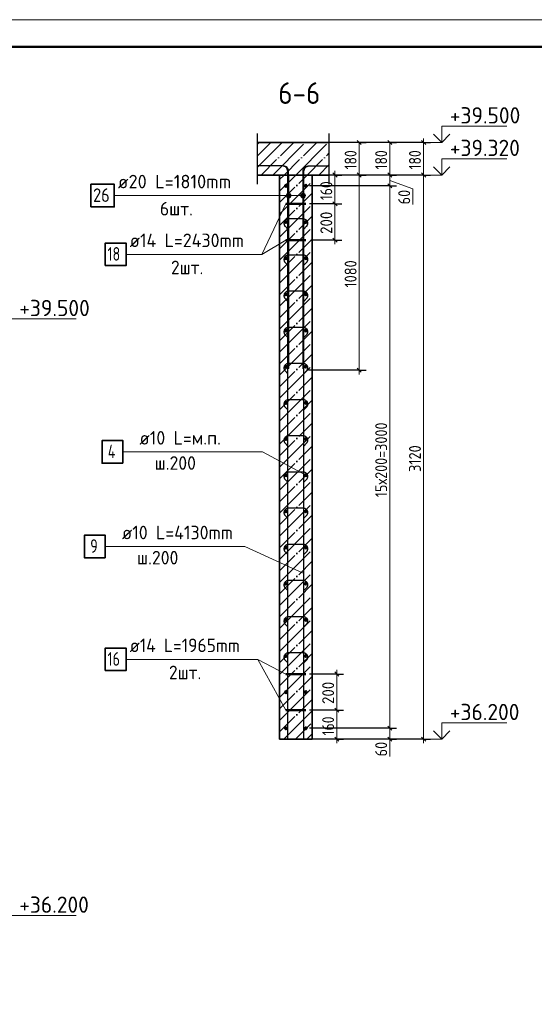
# Model space of a CAD drawing. Header units: millimetres. Extents: x -49773 to 2322955, y -3321 to 58485.
# Tile 473 of 580: x 1803718 to 1813212, y 21590 to 39743. Entities that reach past the tile are written whole.
import ezdxf

# ---------------------------------------------------------------- set-up
doc = ezdxf.new("R2010")
doc.units = ezdxf.units.MM
doc.linetypes.add('______11', pattern=[500, 400, -50, 0, -50])
doc.linetypes.add('______5', pattern=[1100, 800, -100, 100, -100])
for name, color, linetype, lineweight in [('Standard', 7, 'Continuous', 25), ('Арм.стержн. вертикальными 1', 22, 'Continuous', 35), ('Арм.стержн.горизонт. 1', 180, 'Continuous', 35), ('Арм.стержн.горизонт. 2', 202, 'Continuous', 35), ('Высотная отметки_ общее', 7, 'Continuous', 13), ('Перекрытие_ общее', 7, 'Continuous', 35), ('Размерная линия_ общее', 7, 'Continuous', 13), ('Стена_ общее', 7, 'Continuous', 35), ('Текст_ примечание', 7, 'Continuous', 13)]:
    doc.layers.add(name, color=color, linetype=linetype, lineweight=lineweight)
doc.layers.add('Арм.стержн. вертикальными 2', color=7, linetype='Continuous', lineweight=35, true_color=0x006e00)
doc.layers.add('Арм.стержн.Стяжки', color=7, linetype='Continuous', lineweight=35, true_color=0x501e0f)
doc.styles.add('ISOCPEUR', font='txt')

msp = doc.modelspace()

# ---------------------------------------------------------------- hatches: boundary and pattern name
at = {"layer": 'Арм.стержн. вертикальными 2', "linetype": 'Continuous', "lineweight": 13, "transparency": 33554687}
for points in [[(1808641, 36477.3), (1808641, 36522.3), (1808634.7, 36499.8)], [(1808641, 36477.3), (1808641, 36522.3), (1808634.7, 36499.8)], [(1808641, 36477.3), (1808641, 36522.3), (1808634.7, 36499.8)], [(1808641, 36522.3), (1808657.2, 36461.1), (1808657.2, 36538.5)], [(1808641, 36522.3), (1808657.2, 36461.1), (1808657.2, 36538.5)], [(1808641, 36522.3), (1808657.2, 36461.1), (1808657.2, 36538.5)], [(1808641, 36522.3), (1808641, 36477.3), (1808657.2, 36461.1)], [(1808641, 36522.3), (1808641, 36477.3), (1808657.2, 36461.1)], [(1808641, 36522.3), (1808641, 36477.3), (1808657.2, 36461.1)], [(1808657.2, 36538.5), (1808679.7, 36454.8), (1808679.7, 36544.8)], [(1808657.2, 36538.5), (1808679.7, 36454.8), (1808679.7, 36544.8)], [(1808657.2, 36538.5), (1808679.7, 36454.8), (1808679.7, 36544.8)], [(1808657.2, 36538.5), (1808657.2, 36461.1), (1808679.7, 36454.8)], [(1808657.2, 36538.5), (1808657.2, 36461.1), (1808679.7, 36454.8)], [(1808657.2, 36538.5), (1808657.2, 36461.1), (1808679.7, 36454.8)], [(1808679.7, 36544.8), (1808679.7, 36454.8), (1808702.2, 36461.1)], [(1808679.7, 36544.8), (1808702.2, 36461.1), (1808702.2, 36538.5)], [(1808679.7, 36544.8), (1808679.7, 36454.8), (1808702.2, 36461.1)], [(1808679.7, 36544.8), (1808702.2, 36461.1), (1808702.2, 36538.5)], [(1808679.7, 36544.8), (1808679.7, 36454.8), (1808702.2, 36461.1)], [(1808679.7, 36544.8), (1808702.2, 36461.1), (1808702.2, 36538.5)], [(1808702.2, 36538.5), (1808702.2, 36461.1), (1808718.4, 36477.3)], [(1808702.2, 36538.5), (1808718.4, 36477.3), (1808718.4, 36522.3)], [(1808702.2, 36538.5), (1808702.2, 36461.1), (1808718.4, 36477.3)], [(1808702.2, 36538.5), (1808718.4, 36477.3), (1808718.4, 36522.3)], [(1808702.2, 36538.5), (1808702.2, 36461.1), (1808718.4, 36477.3)], [(1808702.2, 36538.5), (1808718.4, 36477.3), (1808718.4, 36522.3)], [(1808718.4, 36522.3), (1808718.4, 36477.3), (1808724.7, 36499.8)], [(1808718.4, 36522.3), (1808718.4, 36477.3), (1808724.7, 36499.8)], [(1808718.4, 36522.3), (1808718.4, 36477.3), (1808724.7, 36499.8)], [(1808907.6, 36477.3), (1808907.6, 36522.3), (1808901.3, 36499.8)], [(1808907.6, 36477.3), (1808907.6, 36522.3), (1808901.3, 36499.8)], [(1808907.6, 36477.3), (1808907.6, 36522.3), (1808901.3, 36499.8)], [(1808907.6, 36522.3), (1808923.8, 36461.1), (1808923.8, 36538.5)], [(1808907.6, 36522.3), (1808923.8, 36461.1), (1808923.8, 36538.5)], [(1808907.6, 36522.3), (1808923.8, 36461.1), (1808923.8, 36538.5)], [(1808907.6, 36522.3), (1808907.6, 36477.3), (1808923.8, 36461.1)], [(1808907.6, 36522.3), (1808907.6, 36477.3), (1808923.8, 36461.1)], [(1808907.6, 36522.3), (1808907.6, 36477.3), (1808923.8, 36461.1)], [(1808923.8, 36538.5), (1808946.3, 36454.8), (1808946.3, 36544.8)], [(1808923.8, 36538.5), (1808946.3, 36454.8), (1808946.3, 36544.8)], [(1808923.8, 36538.5), (1808946.3, 36454.8), (1808946.3, 36544.8)], [(1808923.8, 36538.5), (1808923.8, 36461.1), (1808946.3, 36454.8)], [(1808923.8, 36538.5), (1808923.8, 36461.1), (1808946.3, 36454.8)], [(1808923.8, 36538.5), (1808923.8, 36461.1), (1808946.3, 36454.8)], [(1808946.3, 36544.8), (1808946.3, 36454.8), (1808968.8, 36461.1)], [(1808946.3, 36544.8), (1808968.8, 36461.1), (1808968.8, 36538.5)], [(1808946.3, 36544.8), (1808946.3, 36454.8), (1808968.8, 36461.1)], [(1808946.3, 36544.8), (1808968.8, 36461.1), (1808968.8, 36538.5)], [(1808946.3, 36544.8), (1808946.3, 36454.8), (1808968.8, 36461.1)], [(1808946.3, 36544.8), (1808968.8, 36461.1), (1808968.8, 36538.5)], [(1808968.8, 36538.5), (1808968.8, 36461.1), (1808985, 36477.3)], [(1808968.8, 36538.5), (1808985, 36477.3), (1808985, 36522.3)], [(1808968.8, 36538.5), (1808968.8, 36461.1), (1808985, 36477.3)], [(1808968.8, 36538.5), (1808985, 36477.3), (1808985, 36522.3)], [(1808968.8, 36538.5), (1808968.8, 36461.1), (1808985, 36477.3)], [(1808968.8, 36538.5), (1808985, 36477.3), (1808985, 36522.3)], [(1808985, 36522.3), (1808985, 36477.3), (1808991.3, 36499.8)], [(1808985, 36522.3), (1808985, 36477.3), (1808991.3, 36499.8)], [(1808985, 36522.3), (1808985, 36477.3), (1808991.3, 36499.8)]]:
    msp.add_hatch(color=7, dxfattribs=at).paths.add_polyline_path(points)

# ---------------------------------------------------------------- linework, layer by layer
at = {"layer": 'Standard', "color": 7, "linetype": 'Continuous', "lineweight": 25, "transparency": 33554687}
for p, q in [((1808104.6, 36712.6), (1808104.6, 37645.9)), ((1809430.4, 36712.6), (1809430.4, 37645.9))]:
    msp.add_line(p, q, dxfattribs=at)
at = {"layer": 'Standard', "color": 253, "linetype": '______11', "lineweight": 13, "true_color": 0xababab, "transparency": 33554687}
for p, q in [((1808104.6, 37234.1), (1808349.8, 37479.3)), ((1808174.1, 36879.3), (1808774.1, 37479.3)), ((1808598.3, 36879.3), (1809198.3, 37479.3)), ((1809022.6, 36879.3), (1809430.4, 37287.1)), ((1809234.7, 36879.3), (1809430.4, 37075))]:
    msp.add_line(p, q, dxfattribs=at)
at = {"layer": 'Standard', "color": 253, "linetype": '______5', "lineweight": 13, "true_color": 0xababab, "transparency": 33554687}
for p, q in [((1808104.6, 37446.2), (1808137.7, 37479.3)), ((1808104.6, 37021.9), (1808561.9, 37479.3)), ((1808386.2, 36879.3), (1808986.2, 37479.3)), ((1808810.5, 36879.3), (1809410.5, 37479.3))]:
    msp.add_line(p, q, dxfattribs=at)
at = {"layer": 'Standard', "color": 7, "linetype": 'Continuous', "lineweight": 35, "transparency": 33554687}
for p, q in [((1808513, 37479.3), (1808104.6, 37479.3)), ((1808104.6, 36879.3), (1808513, 36879.3)), ((1808513, 36879.3), (1808513, 26479.3)), ((1809113, 26479.3), (1809113, 36879.3)), ((1808513, 26479.3), (1809113, 26479.3))]:
    msp.add_line(p, q, dxfattribs=at)
at = {"layer": 'Standard', "color": 253, "linetype": '______11', "lineweight": 35, "true_color": 0xababab, "transparency": 33554687}
for p, q in [((1808513, 36369.7), (1809022.6, 36879.3)), ((1808513, 36793.9), (1808598.3, 36879.3)), ((1808513, 35945.4), (1809113, 36545.4)), ((1808513, 35521.1), (1809113, 36121.1)), ((1808513, 35096.9), (1809113, 35696.9)), ((1808513, 34672.6), (1809113, 35272.6)), ((1808513, 34248.3), (1809113, 34848.3)), ((1808513, 33824.1), (1809113, 34424.1)), ((1808513, 33399.8), (1809113, 33999.8)), ((1808513, 32975.6), (1809113, 33575.6)), ((1808513, 32551.3), (1809113, 33151.3)), ((1808513, 32127), (1809113, 32727)), ((1808513, 31702.8), (1809113, 32302.8)), ((1808513, 31278.5), (1809113, 31878.5)), ((1808513, 30854.2), (1809113, 31454.2)), ((1808513, 30430), (1809113, 31030)), ((1808513, 30005.7), (1809113, 30605.7)), ((1808513, 29581.4), (1809113, 30181.4)), ((1808513, 29157.2), (1809113, 29757.2)), ((1808513, 28732.9), (1809113, 29332.9)), ((1808513, 28308.7), (1809113, 28908.6)), ((1808513, 27884.4), (1809113, 28484.4)), ((1808513, 27460.1), (1809113, 28060.1)), ((1808513, 27035.9), (1809113, 27635.9)), ((1808513, 26611.6), (1809113, 27211.6)), ((1808804.9, 26479.3), (1809113, 26787.3))]:
    msp.add_line(p, q, dxfattribs=at)
at = {"layer": 'Standard', "color": 253, "linetype": '______5', "lineweight": 35, "true_color": 0xababab, "transparency": 33554687}
for p, q in [((1808513, 36581.8), (1808810.5, 36879.3)), ((1808513, 36157.5), (1809113, 36757.5)), ((1808513, 35733.3), (1809113, 36333.3)), ((1808513, 35309), (1809113, 35909)), ((1808513, 34884.7), (1809113, 35484.7)), ((1808513, 34460.5), (1809113, 35060.5)), ((1808513, 34036.2), (1809113, 34636.2)), ((1808513, 33611.9), (1809113, 34211.9)), ((1808513, 33187.7), (1809113, 33787.7)), ((1808513, 32763.4), (1809113, 33363.4)), ((1808513, 32339.2), (1809113, 32939.2)), ((1808513, 31914.9), (1809113, 32514.9)), ((1808513, 31490.6), (1809113, 32090.6)), ((1808513, 31066.4), (1809113, 31666.4)), ((1808513, 30642.1), (1809113, 31242.1)), ((1808513, 30217.8), (1809113, 30817.8)), ((1808513, 29793.6), (1809113, 30393.6)), ((1808513, 29369.3), (1809113, 29969.3)), ((1808513, 28945), (1809113, 29545)), ((1808513, 28520.8), (1809113, 29120.8)), ((1808513, 28096.5), (1809113, 28696.5)), ((1808513, 27672.3), (1809113, 28272.3)), ((1808513, 27248), (1809113, 27848)), ((1808513, 26823.7), (1809113, 27423.7)), ((1808592.8, 26479.3), (1809113, 26999.5)), ((1809017.1, 26479.3), (1809113, 26575.2))]:
    msp.add_line(p, q, dxfattribs=at)
at = {"layer": 'Standard', "color": 7, "linetype": 'Continuous', "lineweight": 13, "transparency": 33554687}
msp.add_lwpolyline([(1762586.4, -2257.3), (1821986.4, -2257.3), (1821986.4, 39742.7), (1762586.4, 39742.7), (1762586.4, -2257.3)], close=True, dxfattribs=at)
at = {"layer": 'Standard', "color": 7, "linetype": 'Continuous', "lineweight": 50, "transparency": 33554687}
msp.add_lwpolyline([(1764586.4, 39242.7), (1821486.4, 39242.7), (1821486.4, -1757.3), (1764586.4, -1757.3), (1764586.4, 39242.7)], close=True, dxfattribs=at)
at = {"layer": 'Арм.стержн. вертикальными 1', "color": 4, "linetype": 'Continuous', "lineweight": 25, "transparency": 33554687}
for p, q in [((1808663, 26495.9), (1808663, 36879.3)), ((1808663, 26495.9), (1808663, 36879.3)), ((1808663, 26495.9), (1808663, 36879.3)), ((1808963, 26495.9), (1808963, 36879.3)), ((1808963, 26495.9), (1808963, 36879.3)), ((1808963, 26495.9), (1808963, 36879.3))]:
    msp.add_line(p, q, dxfattribs=at)
for points in [[(1808663, 33305.9), (1808663, 36950.3), (1808660.5, 36968), (1808654.5, 36986.2), (1808645.1, 37002.9), (1808633.7, 37016.6), (1808620, 37028.1), (1808603.3, 37037.5), (1808585, 37043.5), (1808567.3, 37045.9), (1808104.6, 37045.9)], [(1808663, 33305.9), (1808663, 36950.3), (1808660.5, 36968), (1808654.5, 36986.2), (1808645.1, 37002.9), (1808633.7, 37016.6), (1808620, 37028.1), (1808603.3, 37037.5), (1808585, 37043.5), (1808567.3, 37045.9), (1808104.6, 37045.9)], [(1808963, 33305.9), (1808963, 36950.3), (1808965.5, 36968), (1808971.5, 36986.2), (1808980.8, 37002.9), (1808992.3, 37016.6), (1809006, 37028.1), (1809022.7, 37037.5), (1809040.9, 37043.5), (1809058.6, 37045.9), (1809430.4, 37045.9)], [(1808963, 33305.9), (1808963, 36950.3), (1808965.5, 36968), (1808971.5, 36986.2), (1808980.8, 37002.9), (1808992.3, 37016.6), (1809006, 37028.1), (1809022.7, 37037.5), (1809040.9, 37043.5), (1809058.6, 37045.9), (1809430.4, 37045.9)]]:
    msp.add_lwpolyline(points, dxfattribs=at)
at = {"layer": 'Арм.стержн. вертикальными 2', "color": 33, "linetype": 'Continuous', "lineweight": 25, "true_color": 0xf0a546, "transparency": 33554687}
for p, q in [((1808679.6, 36879.3), (1808679.6, 33312.6)), ((1808679.6, 36879.3), (1808679.6, 33312.6)), ((1808679.6, 36879.3), (1808679.6, 33312.6)), ((1808946.3, 36879.3), (1808946.3, 33312.6)), ((1808946.3, 36879.3), (1808946.3, 33312.6)), ((1808946.3, 36879.3), (1808946.3, 33312.6))]:
    msp.add_line(p, q, dxfattribs=at)
at = {"layer": 'Арм.стержн. вертикальными 2', "color": 7, "linetype": 'Continuous', "lineweight": 13, "transparency": 33554687}
for p, q in [((1805464, 36499.8), (1807997.3, 36499.8)), ((1807997.3, 36499.8), (1808679.7, 36499.8)), ((1807997.3, 36499.8), (1808679.7, 36499.8)), ((1807997.3, 36499.8), (1808679.7, 36499.8)), ((1807997.3, 36499.8), (1808946.3, 36499.8)), ((1807997.3, 36499.8), (1808946.3, 36499.8)), ((1807997.3, 36499.8), (1808946.3, 36499.8)), ((1808634.7, 36499.8), (1808634.7, 36499.8)), ((1808634.7, 36499.8), (1808634.7, 36499.8)), ((1808634.7, 36499.8), (1808634.7, 36499.8)), ((1808679.7, 36544.8), (1808679.7, 36544.8)), ((1808679.7, 36544.8), (1808679.7, 36544.8)), ((1808679.7, 36544.8), (1808679.7, 36544.8)), ((1808724.7, 36499.8), (1808724.7, 36499.8)), ((1808724.7, 36499.8), (1808724.7, 36499.8)), ((1808724.7, 36499.8), (1808724.7, 36499.8)), ((1808901.3, 36499.8), (1808901.3, 36499.8)), ((1808901.3, 36499.8), (1808901.3, 36499.8)), ((1808901.3, 36499.8), (1808901.3, 36499.8)), ((1808946.3, 36544.8), (1808946.3, 36544.8)), ((1808946.3, 36544.8), (1808946.3, 36544.8)), ((1808946.3, 36544.8), (1808946.3, 36544.8)), ((1808991.3, 36499.8), (1808991.3, 36499.8)), ((1808991.3, 36499.8), (1808991.3, 36499.8)), ((1808991.3, 36499.8), (1808991.3, 36499.8)), ((1808679.7, 36454.8), (1808679.7, 36454.8)), ((1808679.7, 36454.8), (1808679.7, 36454.8)), ((1808679.7, 36454.8), (1808679.7, 36454.8)), ((1808946.3, 36454.8), (1808946.3, 36454.8)), ((1808946.3, 36454.8), (1808946.3, 36454.8)), ((1808946.3, 36454.8), (1808946.3, 36454.8))]:
    msp.add_line(p, q, dxfattribs=at)
at = {"layer": 'Арм.стержн. вертикальными 2', "color": 33, "linetype": 'Continuous', "lineweight": 25, "true_color": 0xf0a546, "transparency": 33554687}
for points in [[(1808679.6, 33305.9), (1808679.6, 36950.3), (1808677.2, 36968), (1808671.2, 36986.2), (1808661.8, 37002.9), (1808650.4, 37016.6), (1808636.7, 37028.1), (1808619.9, 37037.5), (1808601.7, 37043.5), (1808584, 37045.9), (1808104.6, 37045.9)], [(1808679.6, 33305.9), (1808679.6, 36950.3), (1808677.2, 36968), (1808671.2, 36986.2), (1808661.8, 37002.9), (1808650.4, 37016.6), (1808636.7, 37028.1), (1808619.9, 37037.5), (1808601.7, 37043.5), (1808584, 37045.9), (1808104.6, 37045.9)], [(1808946.3, 33305.9), (1808946.3, 36950.3), (1808948.8, 36968), (1808954.8, 36986.2), (1808964.2, 37002.9), (1808975.6, 37016.6), (1808989.3, 37028.1), (1809006.1, 37037.5), (1809024.3, 37043.5), (1809042, 37045.9), (1809430.4, 37045.9)], [(1808946.3, 33305.9), (1808946.3, 36950.3), (1808948.8, 36968), (1808954.8, 36986.2), (1808964.2, 37002.9), (1808975.6, 37016.6), (1808989.3, 37028.1), (1809006.1, 37037.5), (1809024.3, 37043.5), (1809042, 37045.9), (1809430.4, 37045.9)]]:
    msp.add_lwpolyline(points, dxfattribs=at)
at = {"layer": 'Арм.стержн. вертикальными 2', "color": 7, "linetype": 'Continuous', "lineweight": 35, "transparency": 33554687}
msp.add_lwpolyline([(1805030.6, 36291.5), (1805464, 36291.5), (1805464, 36708.2), (1805030.6, 36708.2), (1805030.6, 36291.5)], dxfattribs=at)
at = {"layer": 'Арм.стержн. вертикальными 2', "color": 7, "linetype": 'Continuous', "lineweight": 13, "transparency": 33554687}
for centre in [(1808679.7, 36499.8), (1808679.7, 36499.8), (1808679.7, 36499.8), (1808946.3, 36499.8), (1808946.3, 36499.8), (1808946.3, 36499.8)]:
    msp.add_circle(centre, 45, dxfattribs=at)
at = {"layer": 'Арм.стержн.горизонт. 1', "color": 4, "linetype": 'Continuous', "lineweight": 50, "transparency": 33554687}
for centre in [(1808629.7, 36679.3), (1808996.3, 36679.3), (1808629.7, 36012.6), (1808996.3, 36012.6), (1808629.7, 35345.9), (1808996.3, 35345.9), (1808629.7, 34679.3), (1808996.3, 34679.3), (1808629.7, 34012.6), (1808996.3, 34012.6), (1808629.7, 33345.9), (1808996.3, 33345.9), (1808629.7, 32679.3), (1808996.3, 32679.3), (1808629.7, 32012.6), (1808996.3, 32012.6), (1808629.7, 31345.9), (1808996.3, 31345.9), (1808629.7, 30679.3), (1808996.3, 30679.3), (1808629.7, 30012.6), (1808996.3, 30012.6), (1808629.7, 29345.9), (1808996.3, 29345.9), (1808629.7, 28679.3), (1808996.3, 28679.3), (1808629.7, 28012.6), (1808996.3, 28012.6), (1808629.7, 27345.9), (1808996.3, 27345.9), (1808629.7, 26679.3), (1808996.3, 26679.3)]:
    msp.add_circle(centre, 16.7, dxfattribs=at)
at = {"layer": 'Арм.стержн.горизонт. 2', "color": 7, "linetype": 'Continuous', "lineweight": 13, "transparency": 33554687}
for p, q in [((1808187.8, 35416.5), (1808629.7, 36345.9)), ((1808187.8, 35416.5), (1808629.7, 35679.3)), ((1805679.4, 35416.5), (1808187.8, 35416.5)), ((1808196.1, 31774.9), (1805621.1, 31774.9)), ((1807871.9, 30029.9), (1805296.9, 30029.9)), ((1805679.4, 27949.9), (1808112.8, 27949.9)), ((1808112.8, 27949.9), (1808629.7, 27012.6)), ((1808112.8, 27949.9), (1808629.7, 27679.3))]:
    msp.add_line(p, q, dxfattribs=at)
at = {"layer": 'Арм.стержн.горизонт. 2', "color": 211, "linetype": 'Continuous', "lineweight": 50, "true_color": 0xff54ff, "transparency": 33554687}
for points in [[(1808629.7, 36345.9), (1808992.9, 36345.9), (1808996.3, 36345.9)], [(1808629.7, 35679.3), (1808992.9, 35679.3), (1808996.3, 35679.3)], [(1808629.7, 27679.3), (1808992.9, 27679.3), (1808996.3, 27679.3)], [(1808629.7, 27012.6), (1808992.9, 27012.6), (1808996.3, 27012.6)]]:
    msp.add_lwpolyline(points, dxfattribs=at)
at = {"layer": 'Арм.стержн.горизонт. 2', "color": 7, "linetype": 'Continuous', "lineweight": 35, "transparency": 33554687}
for points in [[(1805296.1, 35208.2), (1805679.4, 35208.2), (1805679.4, 35624.9), (1805296.1, 35624.9), (1805296.1, 35208.2)], [(1805621.1, 31566.5), (1805237.8, 31566.5), (1805237.8, 31983.2), (1805621.1, 31983.2), (1805621.1, 31566.5)], [(1805296.9, 29821.6), (1804913.6, 29821.6), (1804913.6, 30238.3), (1805296.9, 30238.3), (1805296.9, 29821.6)], [(1805296.1, 27741.5), (1805679.4, 27741.5), (1805679.4, 28158.2), (1805296.1, 28158.2), (1805296.1, 27741.5)]]:
    msp.add_lwpolyline(points, dxfattribs=at)
at = {"layer": 'Арм.стержн.Стяжки', "color": 40, "linetype": 'Continuous', "lineweight": 25, "transparency": 33554687}
for points in [[(1808960.4, 35883), (1809010.8, 35933.5), (1809015.6, 35939), (1809020, 35945.1), (1809023.8, 35951.5), (1809026.9, 35958.2), (1809029.4, 35965.1), (1809031.3, 35972.3), (1809032.5, 35979.7), (1809033, 35987.1), (1809033, 35992.3), (1809031, 36006.5), (1809026.2, 36021), (1809018.7, 36034.4), (1809009.6, 36045.4), (1808998.6, 36054.5), (1808985.2, 36062), (1808970.6, 36066.8), (1808956.5, 36068.8), (1808669.5, 36068.8), (1808655.4, 36066.8), (1808640.8, 36062), (1808627.4, 36054.5), (1808616.4, 36045.4), (1808607.3, 36034.4), (1808599.8, 36021), (1808595, 36006.5), (1808593, 35992.3), (1808593, 35987.1), (1808593.5, 35979.7), (1808594.7, 35972.3), (1808596.6, 35965.1), (1808599.1, 35958.2), (1808602.2, 35951.5), (1808606, 35945.1), (1808610.4, 35939), (1808615.2, 35933.5), (1808665.6, 35883)], [(1808960.4, 35216.4), (1809010.8, 35266.8), (1809015.6, 35272.4), (1809020, 35278.4), (1809023.8, 35284.9), (1809026.9, 35291.5), (1809029.4, 35298.4), (1809031.3, 35305.7), (1809032.5, 35313.1), (1809033, 35320.4), (1809033, 35325.6), (1809031, 35339.8), (1809026.2, 35354.4), (1809018.7, 35367.7), (1809009.6, 35378.7), (1808998.6, 35387.9), (1808985.2, 35395.4), (1808970.6, 35400.2), (1808956.5, 35402.1), (1808669.5, 35402.1), (1808655.4, 35400.2), (1808640.8, 35395.4), (1808627.4, 35387.9), (1808616.4, 35378.7), (1808607.3, 35367.7), (1808599.8, 35354.4), (1808595, 35339.8), (1808593, 35325.6), (1808593, 35320.4), (1808593.5, 35313.1), (1808594.7, 35305.7), (1808596.6, 35298.4), (1808599.1, 35291.5), (1808602.2, 35284.9), (1808606, 35278.4), (1808610.4, 35272.4), (1808615.2, 35266.8), (1808665.6, 35216.4)], [(1808960.4, 34549.7), (1809010.8, 34600.2), (1809015.6, 34605.7), (1809020, 34611.8), (1809023.8, 34618.2), (1809026.9, 34624.9), (1809029.4, 34631.8), (1809031.3, 34639), (1809032.5, 34646.4), (1809033, 34653.7), (1809033, 34659), (1809031, 34673.1), (1809026.2, 34687.7), (1809018.7, 34701.1), (1809009.6, 34712.1), (1808998.6, 34721.2), (1808985.2, 34728.7), (1808970.6, 34733.5), (1808956.5, 34735.5), (1808669.5, 34735.5), (1808655.4, 34733.5), (1808640.8, 34728.7), (1808627.4, 34721.2), (1808616.4, 34712.1), (1808607.3, 34701.1), (1808599.8, 34687.7), (1808595, 34673.1), (1808593, 34659), (1808593, 34653.7), (1808593.5, 34646.4), (1808594.7, 34639), (1808596.6, 34631.8), (1808599.1, 34624.9), (1808602.2, 34618.2), (1808606, 34611.8), (1808610.4, 34605.7), (1808615.2, 34600.2), (1808665.6, 34549.7)], [(1808960.4, 33883), (1809010.8, 33933.5), (1809015.6, 33939), (1809020, 33945.1), (1809023.8, 33951.5), (1809026.9, 33958.2), (1809029.4, 33965.1), (1809031.3, 33972.3), (1809032.5, 33979.7), (1809033, 33987.1), (1809033, 33992.3), (1809031, 34006.5), (1809026.2, 34021), (1809018.7, 34034.4), (1809009.6, 34045.4), (1808998.6, 34054.5), (1808985.2, 34062), (1808970.6, 34066.8), (1808956.5, 34068.8), (1808669.5, 34068.8), (1808655.4, 34066.8), (1808640.8, 34062), (1808627.4, 34054.5), (1808616.4, 34045.4), (1808607.3, 34034.4), (1808599.8, 34021), (1808595, 34006.5), (1808593, 33992.3), (1808593, 33987.1), (1808593.5, 33979.7), (1808594.7, 33972.3), (1808596.6, 33965.1), (1808599.1, 33958.2), (1808602.2, 33951.5), (1808606, 33945.1), (1808610.4, 33939), (1808615.2, 33933.5), (1808665.6, 33883)], [(1808960.4, 33216.4), (1809010.8, 33266.8), (1809015.6, 33272.4), (1809020, 33278.4), (1809023.8, 33284.9), (1809026.9, 33291.5), (1809029.4, 33298.4), (1809031.3, 33305.7), (1809032.5, 33313.1), (1809033, 33320.4), (1809033, 33325.6), (1809031, 33339.8), (1809026.2, 33354.4), (1809018.7, 33367.7), (1809009.6, 33378.7), (1808998.6, 33387.9), (1808985.2, 33395.4), (1808970.6, 33400.2), (1808956.5, 33402.1), (1808669.5, 33402.1), (1808655.4, 33400.2), (1808640.8, 33395.4), (1808627.4, 33387.9), (1808616.4, 33378.7), (1808607.3, 33367.7), (1808599.8, 33354.4), (1808595, 33339.8), (1808593, 33325.6), (1808593, 33320.4), (1808593.5, 33313.1), (1808594.7, 33305.7), (1808596.6, 33298.4), (1808599.1, 33291.5), (1808602.2, 33284.9), (1808606, 33278.4), (1808610.4, 33272.4), (1808615.2, 33266.8), (1808665.6, 33216.4)], [(1808960.4, 32549.7), (1809010.8, 32600.2), (1809015.6, 32605.7), (1809020, 32611.8), (1809023.8, 32618.2), (1809026.9, 32624.9), (1809029.4, 32631.8), (1809031.3, 32639), (1809032.5, 32646.4), (1809033, 32653.7), (1809033, 32659), (1809031, 32673.1), (1809026.2, 32687.7), (1809018.7, 32701.1), (1809009.6, 32712.1), (1808998.6, 32721.2), (1808985.2, 32728.7), (1808970.6, 32733.5), (1808956.5, 32735.5), (1808669.5, 32735.5), (1808655.4, 32733.5), (1808640.8, 32728.7), (1808627.4, 32721.2), (1808616.4, 32712.1), (1808607.3, 32701.1), (1808599.8, 32687.7), (1808595, 32673.1), (1808593, 32659), (1808593, 32653.7), (1808593.5, 32646.4), (1808594.7, 32639), (1808596.6, 32631.8), (1808599.1, 32624.9), (1808602.2, 32618.2), (1808606, 32611.8), (1808610.4, 32605.7), (1808615.2, 32600.2), (1808665.6, 32549.7)], [(1808960.4, 31883), (1809010.8, 31933.5), (1809015.6, 31939), (1809020, 31945.1), (1809023.8, 31951.5), (1809026.9, 31958.2), (1809029.4, 31965.1), (1809031.3, 31972.3), (1809032.5, 31979.7), (1809033, 31987.1), (1809033, 31992.3), (1809031, 32006.5), (1809026.2, 32021), (1809018.7, 32034.4), (1809009.6, 32045.4), (1808998.6, 32054.5), (1808985.2, 32062), (1808970.6, 32066.8), (1808956.5, 32068.8), (1808669.5, 32068.8), (1808655.4, 32066.8), (1808640.8, 32062), (1808627.4, 32054.5), (1808616.4, 32045.4), (1808607.3, 32034.4), (1808599.8, 32021), (1808595, 32006.5), (1808593, 31992.3), (1808593, 31987.1), (1808593.5, 31979.7), (1808594.7, 31972.3), (1808596.6, 31965.1), (1808599.1, 31958.2), (1808602.2, 31951.5), (1808606, 31945.1), (1808610.4, 31939), (1808615.2, 31933.5), (1808665.6, 31883)], [(1808960.4, 31216.4), (1809010.8, 31266.8), (1809015.6, 31272.4), (1809020, 31278.4), (1809023.8, 31284.9), (1809026.9, 31291.5), (1809029.4, 31298.4), (1809031.3, 31305.7), (1809032.5, 31313.1), (1809033, 31320.4), (1809033, 31325.6), (1809031, 31339.8), (1809026.2, 31354.4), (1809018.7, 31367.7), (1809009.6, 31378.7), (1808998.6, 31387.9), (1808985.2, 31395.4), (1808970.6, 31400.2), (1808956.5, 31402.1), (1808669.5, 31402.1), (1808655.4, 31400.2), (1808640.8, 31395.4), (1808627.4, 31387.9), (1808616.4, 31378.7), (1808607.3, 31367.7), (1808599.8, 31354.4), (1808595, 31339.8), (1808593, 31325.6), (1808593, 31320.4), (1808593.5, 31313.1), (1808594.7, 31305.7), (1808596.6, 31298.4), (1808599.1, 31291.5), (1808602.2, 31284.9), (1808606, 31278.4), (1808610.4, 31272.4), (1808615.2, 31266.8), (1808665.6, 31216.4)], [(1808960.4, 30549.7), (1809010.8, 30600.2), (1809015.6, 30605.7), (1809020, 30611.8), (1809023.8, 30618.2), (1809026.9, 30624.9), (1809029.4, 30631.8), (1809031.3, 30639), (1809032.5, 30646.4), (1809033, 30653.7), (1809033, 30659), (1809031, 30673.1), (1809026.2, 30687.7), (1809018.7, 30701.1), (1809009.6, 30712.1), (1808998.6, 30721.2), (1808985.2, 30728.7), (1808970.6, 30733.5), (1808956.5, 30735.5), (1808669.5, 30735.5), (1808655.4, 30733.5), (1808640.8, 30728.7), (1808627.4, 30721.2), (1808616.4, 30712.1), (1808607.3, 30701.1), (1808599.8, 30687.7), (1808595, 30673.1), (1808593, 30659), (1808593, 30653.7), (1808593.5, 30646.4), (1808594.7, 30639), (1808596.6, 30631.8), (1808599.1, 30624.9), (1808602.2, 30618.2), (1808606, 30611.8), (1808610.4, 30605.7), (1808615.2, 30600.2), (1808665.6, 30549.7)], [(1808960.4, 29883), (1809010.8, 29933.5), (1809015.6, 29939), (1809020, 29945.1), (1809023.8, 29951.5), (1809026.9, 29958.2), (1809029.4, 29965.1), (1809031.3, 29972.3), (1809032.5, 29979.7), (1809033, 29987.1), (1809033, 29992.3), (1809031, 30006.5), (1809026.2, 30021), (1809018.7, 30034.4), (1809009.6, 30045.4), (1808998.6, 30054.5), (1808985.2, 30062), (1808970.6, 30066.8), (1808956.5, 30068.8), (1808669.5, 30068.8), (1808655.4, 30066.8), (1808640.8, 30062), (1808627.4, 30054.5), (1808616.4, 30045.4), (1808607.3, 30034.4), (1808599.8, 30021), (1808595, 30006.5), (1808593, 29992.3), (1808593, 29987.1), (1808593.5, 29979.7), (1808594.7, 29972.3), (1808596.6, 29965.1), (1808599.1, 29958.2), (1808602.2, 29951.5), (1808606, 29945.1), (1808610.4, 29939), (1808615.2, 29933.5), (1808665.6, 29883)], [(1808960.4, 29216.4), (1809010.8, 29266.8), (1809015.6, 29272.4), (1809020, 29278.4), (1809023.8, 29284.9), (1809026.9, 29291.5), (1809029.4, 29298.4), (1809031.3, 29305.7), (1809032.5, 29313.1), (1809033, 29320.4), (1809033, 29325.6), (1809031, 29339.8), (1809026.2, 29354.4), (1809018.7, 29367.7), (1809009.6, 29378.7), (1808998.6, 29387.9), (1808985.2, 29395.4), (1808970.6, 29400.2), (1808956.5, 29402.1), (1808669.5, 29402.1), (1808655.4, 29400.2), (1808640.8, 29395.4), (1808627.4, 29387.9), (1808616.4, 29378.7), (1808607.3, 29367.7), (1808599.8, 29354.4), (1808595, 29339.8), (1808593, 29325.6), (1808593, 29320.4), (1808593.5, 29313.1), (1808594.7, 29305.7), (1808596.6, 29298.4), (1808599.1, 29291.5), (1808602.2, 29284.9), (1808606, 29278.4), (1808610.4, 29272.4), (1808615.2, 29266.8), (1808665.6, 29216.4)], [(1808960.4, 28549.7), (1809010.8, 28600.2), (1809015.6, 28605.7), (1809020, 28611.8), (1809023.8, 28618.2), (1809026.9, 28624.9), (1809029.4, 28631.8), (1809031.3, 28639), (1809032.5, 28646.4), (1809033, 28653.7), (1809033, 28659), (1809031, 28673.1), (1809026.2, 28687.7), (1809018.7, 28701.1), (1809009.6, 28712.1), (1808998.6, 28721.2), (1808985.2, 28728.7), (1808970.6, 28733.5), (1808956.5, 28735.5), (1808669.5, 28735.5), (1808655.4, 28733.5), (1808640.8, 28728.7), (1808627.4, 28721.2), (1808616.4, 28712.1), (1808607.3, 28701.1), (1808599.8, 28687.7), (1808595, 28673.1), (1808593, 28659), (1808593, 28653.7), (1808593.5, 28646.4), (1808594.7, 28639), (1808596.6, 28631.8), (1808599.1, 28624.9), (1808602.2, 28618.2), (1808606, 28611.8), (1808610.4, 28605.7), (1808615.2, 28600.2), (1808665.6, 28549.7)], [(1808960.4, 27883), (1809010.8, 27933.5), (1809015.6, 27939), (1809020, 27945.1), (1809023.8, 27951.5), (1809026.9, 27958.2), (1809029.4, 27965.1), (1809031.3, 27972.4), (1809032.5, 27979.7), (1809033, 27987.1), (1809033, 27992.3), (1809031, 28006.5), (1809026.2, 28021), (1809018.7, 28034.4), (1809009.6, 28045.4), (1808998.6, 28054.5), (1808985.2, 28062), (1808970.6, 28066.8), (1808956.5, 28068.8), (1808669.5, 28068.8), (1808655.4, 28066.8), (1808640.8, 28062), (1808627.4, 28054.5), (1808616.4, 28045.4), (1808607.3, 28034.4), (1808599.8, 28021), (1808595, 28006.5), (1808593, 27992.3), (1808593, 27987.1), (1808593.5, 27979.7), (1808594.7, 27972.4), (1808596.6, 27965.1), (1808599.1, 27958.2), (1808602.2, 27951.5), (1808606, 27945.1), (1808610.4, 27939), (1808615.2, 27933.5), (1808665.6, 27883)]]:
    msp.add_lwpolyline(points, dxfattribs=at)
at = {"layer": 'Высотная отметки_ общее', "color": 7, "linetype": 'Continuous', "lineweight": 13, "transparency": 33554687}
for p, q in [((1811503.8, 37479.3), (1811503.8, 37779.3)), ((1811503.8, 37779.3), (1812703.8, 37779.3)), ((1811503.8, 37479.3), (1811353.8, 37629.3)), ((1811503.8, 37479.3), (1811653.8, 37629.3)), ((1811503.8, 37479.3), (1811283.3, 37479.3)), ((1811503.8, 37479.3), (1811503.8, 37479.3)), ((1811503.8, 37479.3), (1811503.8, 37479.3)), ((1811503.8, 37479.3), (1811503.8, 37479.3)), ((1811503.8, 37479.3), (1811503.8, 37479.3)), ((1811503.8, 36879.3), (1811503.8, 37179.3)), ((1811503.8, 37179.3), (1812703.8, 37179.3)), ((1811503.8, 36879.3), (1811283.3, 36879.3)), ((1811503.8, 36879.3), (1811353.8, 37029.3)), ((1811503.8, 36879.3), (1811653.8, 37029.3)), ((1811503.8, 36879.3), (1811503.8, 36879.3)), ((1811503.8, 36879.3), (1811503.8, 36879.3)), ((1811503.8, 36879.3), (1811503.8, 36879.3)), ((1811503.8, 36879.3), (1811503.8, 36879.3)), ((1803560.4, 34227.3), (1804760.4, 34227.3)), ((1811503.8, 26479.3), (1811503.8, 26779.3)), ((1811503.8, 26779.3), (1812703.8, 26779.3)), ((1811503.8, 26479.3), (1811353.8, 26629.3)), ((1811503.8, 26479.3), (1811653.8, 26629.3)), ((1811503.8, 26479.3), (1811283.3, 26479.3)), ((1811503.8, 26479.3), (1811503.8, 26479.3)), ((1811503.8, 26479.3), (1811503.8, 26479.3)), ((1811503.8, 26479.3), (1811503.8, 26479.3)), ((1811503.8, 26479.3), (1811503.8, 26479.3)), ((1803560.4, 23227.3), (1804760.4, 23227.3))]:
    msp.add_line(p, q, dxfattribs=at)
at = {"layer": 'Перекрытие_ общее', "color": 7, "linetype": 'Continuous', "lineweight": 13, "transparency": 33554687}
for p, q in [((1809430.4, 37479.3), (1808513, 37479.3)), ((1808513, 36879.3), (1809430.4, 36879.3))]:
    msp.add_line(p, q, dxfattribs=at)
at = {"layer": 'Размерная линия_ общее', "color": 253, "linetype": 'Continuous', "lineweight": -3, "true_color": 0xa0a0a0, "transparency": 33554687}
for p, q in [((1811170.4, 37479.3), (1809179.7, 37479.3)), ((1809983.2, 37479.3), (1809858.2, 37479.3)), ((1809983.2, 37479.3), (1810108.2, 37479.3)), ((1810546.3, 37479.3), (1810421.3, 37479.3)), ((1810546.3, 37479.3), (1810671.3, 37479.3)), ((1811170.4, 37479.3), (1811045.4, 37479.3)), ((1811170.4, 37479.3), (1811295.4, 37479.3)), ((1809534.8, 36879.3), (1809179.7, 36879.3)), ((1809534.8, 36879.3), (1809409.8, 36879.3)), ((1809534.8, 36879.3), (1809659.8, 36879.3)), ((1809983.2, 36879.3), (1809858.2, 36879.3)), ((1809983.2, 36879.3), (1810108.2, 36879.3)), ((1810546.3, 36879.3), (1810421.3, 36879.3)), ((1810546.3, 36879.3), (1810671.3, 36879.3)), ((1811170.4, 36879.3), (1811045.4, 36879.3)), ((1811170.4, 36879.3), (1811295.4, 36879.3)), ((1810546.3, 36679.3), (1810421.3, 36679.3)), ((1810546.3, 36679.3), (1810671.3, 36679.3)), ((1809534.8, 36345.9), (1809409.8, 36345.9)), ((1809534.8, 36345.9), (1809659.8, 36345.9)), ((1809534.8, 35679.3), (1809086.3, 35679.3)), ((1809534.8, 35679.3), (1809409.8, 35679.3)), ((1809534.8, 35679.3), (1809659.8, 35679.3)), ((1809983.2, 33279.3), (1809046.3, 33279.3)), ((1809983.2, 33279.3), (1809858.2, 33279.3)), ((1809983.2, 33279.3), (1810108.2, 33279.3)), ((1809568.9, 27679.3), (1809063, 27679.3)), ((1809568.9, 27679.3), (1809443.9, 27679.3)), ((1809568.9, 27679.3), (1809693.9, 27679.3)), ((1809568.9, 27012.6), (1809443.9, 27012.6)), ((1809568.9, 27012.6), (1809693.9, 27012.6)), ((1810546.3, 26679.3), (1810421.3, 26679.3)), ((1810546.3, 26679.3), (1810671.3, 26679.3)), ((1809568.9, 26479.3), (1809179.7, 26479.3)), ((1811170.4, 26479.3), (1809339.4, 26479.3)), ((1809568.9, 26479.3), (1809443.9, 26479.3)), ((1809568.9, 26479.3), (1809693.9, 26479.3)), ((1810546.3, 26479.3), (1810421.3, 26479.3)), ((1810546.3, 26479.3), (1810671.3, 26479.3)), ((1811170.4, 26479.3), (1811045.4, 26479.3)), ((1811170.4, 26479.3), (1811295.4, 26479.3))]:
    msp.add_line(p, q, dxfattribs=at)
at = {"layer": 'Размерная линия_ общее', "color": 7, "linetype": 'Continuous', "lineweight": 25, "transparency": 33554687}
for p, q in [((1810020.7, 37441.8), (1809945.7, 37516.8)), ((1810583.8, 37441.8), (1810508.8, 37516.8)), ((1811207.9, 37441.8), (1811132.9, 37516.8)), ((1809572.3, 36841.8), (1809497.3, 36916.8)), ((1810020.7, 36841.8), (1809945.7, 36916.8)), ((1810583.8, 36841.8), (1810508.8, 36916.8)), ((1811207.9, 36841.8), (1811132.9, 36916.8)), ((1810583.8, 36641.8), (1810508.8, 36716.8)), ((1809572.3, 36308.4), (1809497.3, 36383.4)), ((1809572.3, 35641.8), (1809497.3, 35716.8)), ((1810020.7, 33241.8), (1809945.7, 33316.8)), ((1809606.4, 27641.8), (1809531.4, 27716.8)), ((1809606.4, 26975.1), (1809531.4, 27050.1)), ((1810583.8, 26641.8), (1810508.8, 26716.8)), ((1809606.4, 26441.8), (1809531.4, 26516.8)), ((1810583.8, 26441.8), (1810508.8, 26516.8)), ((1811207.9, 26441.8), (1811132.9, 26516.8))]:
    msp.add_line(p, q, dxfattribs=at)
at = {"layer": 'Размерная линия_ общее', "color": 7, "linetype": 'Continuous', "lineweight": 13, "transparency": 33554687}
for p, q in [((1809983.2, 36879.3), (1809983.2, 37479.3)), ((1810546.3, 36879.3), (1810546.3, 37479.3)), ((1811170.4, 37479.3), (1811170.4, 37554.3)), ((1811170.4, 36879.3), (1811170.4, 37479.3)), ((1809534.8, 36879.3), (1809534.8, 36954.3)), ((1809534.8, 36345.9), (1809534.8, 36879.3)), ((1810546.3, 36679.3), (1810546.3, 36879.3)), ((1810546.3, 36779.3), (1810972.1, 36623)), ((1810972.1, 36623), (1810972.1, 36337)), ((1809534.8, 35679.3), (1809534.8, 35604.3)), ((1809983.2, 33279.3), (1809983.2, 33204.3)), ((1809568.9, 27679.3), (1809568.9, 27754.3)), ((1809568.9, 27012.6), (1809568.9, 27679.3)), ((1810546.3, 26479.3), (1810546.3, 26679.3)), ((1810546.3, 26579.3), (1810547, 26445.7)), ((1809568.9, 26479.3), (1809568.9, 26404.3)), ((1810546.3, 26479.3), (1810546.3, 26404.3)), ((1810547, 26445.7), (1810547, 26159.7)), ((1811170.4, 26479.3), (1811170.4, 26404.3))]:
    msp.add_line(p, q, dxfattribs=at)
at = {"layer": 'Размерная линия_ общее', "color": 253, "linetype": 'Continuous', "lineweight": -3, "true_color": 0xa0a0a0, "transparency": 33554687}
for points in [[(1810546.3, 37479.3), (1810529.4, 37479.3), (1810529.4, 37479.3), (1809179.7, 37479.3)], [(1809983.2, 37479.3), (1809966.2, 37479.3), (1809966.2, 37479.3), (1809179.7, 37479.3)], [(1810546.3, 36879.3), (1810529.4, 36879.3), (1810529.4, 36879.3), (1810529.3, 36879.3), (1810529.3, 36879.3), (1809179.7, 36879.3)], [(1809983.2, 36879.3), (1809966.2, 36879.3), (1809966.2, 36879.3), (1809966.2, 36879.3), (1809966.2, 36879.3), (1809179.7, 36879.3)], [(1811170.4, 36879.3), (1811153.4, 36879.3), (1811153.4, 36879.3), (1809179.7, 36879.3)], [(1810546.3, 36679.3), (1810529.4, 36679.3), (1810529.4, 36679.3), (1810529.3, 36679.3), (1810529.3, 36679.3), (1809063, 36679.3)], [(1809534.8, 36345.9), (1809517.8, 36345.9), (1809517.8, 36345.9), (1809063, 36345.9)], [(1809568.9, 27012.6), (1809551.9, 27012.6), (1809551.9, 27012.6), (1809063, 27012.6)], [(1810546.3, 26679.3), (1810529.9, 26679.3), (1810529.9, 26679.3), (1810529.9, 26679.3), (1810529.9, 26679.3), (1810529.9, 26679.3), (1810529.9, 26679.3), (1809063, 26679.3)], [(1810546.3, 26479.3), (1810544.7, 26479.3), (1810544.7, 26479.3), (1810529.9, 26479.3), (1810529.9, 26479.3), (1810529.9, 26479.3), (1810529.9, 26479.3), (1810529.9, 26479.3), (1810529.9, 26479.3), (1808999.2, 26479.3)]]:
    msp.add_lwpolyline(points, dxfattribs=at)
at = {"layer": 'Размерная линия_ общее', "color": 7, "linetype": 'Continuous', "lineweight": 13, "transparency": 33554687}
for points in [[(1809983.2, 33279.3), (1809983.2, 34781.6), (1809983.2, 34781.6), (1809983.2, 36879.3)], [(1811170.4, 26479.3), (1811170.4, 31478), (1811170.4, 31478), (1811170.4, 36879.3)], [(1810546.3, 26679.3), (1810546.3, 26968.4), (1810546.3, 26968.4), (1810546.3, 36679.3)], [(1809534.8, 35679.3), (1809534.8, 35750.9), (1809534.8, 35750.9), (1809534.8, 36345.9)], [(1809568.9, 26479.3), (1809568.9, 26595.8), (1809568.9, 26595.8), (1809568.9, 27012.6)]]:
    msp.add_lwpolyline(points, dxfattribs=at)
at = {"layer": 'Стена_ общее', "color": 7, "linetype": 'Continuous', "lineweight": 35, "transparency": 33554687}
for p, q in [((1808513, 37479.3), (1809430.4, 37479.3)), ((1809430.4, 36879.3), (1808513, 36879.3))]:
    msp.add_line(p, q, dxfattribs=at)
at = {"layer": 'Текст_ примечание', "color": 7, "linetype": 'Continuous', "lineweight": 13, "transparency": 33554687}
for p, q in [((1808996.3, 31345.9), (1808196.1, 31774.9)), ((1808963, 29534.3), (1807871.9, 30029.9))]:
    msp.add_line(p, q, dxfattribs=at)

# ---------------------------------------------------------------- texts
at = {"layer": 'Standard', "color": 7, "linetype": 'Continuous', "lineweight": 35, "transparency": 33554687, "insert": (1808489.1, 38189.5), "char_height": 400, "width": 1021.802, "attachment_point": 7, "style": 'ISOCPEUR'}
msp.add_mtext('\\W0.91;6-6', dxfattribs=at)
at = {"layer": 'Арм.стержн. вертикальными 2', "color": 7, "linetype": 'Continuous', "lineweight": 25, "transparency": 33554687, "char_height": 250, "attachment_point": 7, "style": 'ISOCPEUR'}
for s, insert, width in [('{\\W0.9800;ø20 L=1810mm }', (1805530.6, 36633.2), 2521.275), ('\\W0.87;26', (1805072.3, 36383.2), 459.007), ('\\W0.94;6шт. ', (1806305.6, 36133.2), 967.743)]:
    msp.add_mtext(s, dxfattribs=dict(at, insert=insert, width=width))
at = {"layer": 'Арм.стержн.горизонт. 2', "color": 7, "linetype": 'Continuous', "lineweight": 25, "transparency": 33554687, "char_height": 250, "attachment_point": 7, "style": 'ISOCPEUR'}
for s, insert, width in [('\\W0.96;ø14 L=2430mm ', (1805746.1, 35549.9), 2493.981), ('\\W0.75;18', (1805337.8, 35299.9), 393.566), ('\\W0.94;2шт. ', (1806508.6, 35049.9), 967.736), ('{\\W0.9600;ø10 L=м.п. }', (1805927.5, 31908.2), 2493.975), ('{\\W0.7500;4}', (1805343.4, 31658.2), 393.566), ('{\\W0.9500;ш.200}', (1806206.3, 31444.2), 967.736), ('{\\W0.9600;ø10 L=4130mm }', (1805603.3, 30163.2), 2493.975), ('{\\W0.7500;9}', (1805019.2, 29913.2), 393.566), ('{\\W0.9500;ш.200}', (1805882.1, 29699.2), 967.736), ('\\W0.94;ø14 L=1965mm ', (1805746.1, 28083.2), 2416.475), ('\\W0.75;16', (1805337.8, 27833.2), 393.566), ('\\W0.94;2шт. ', (1806471.1, 27583.2), 967.736)]:
    msp.add_mtext(s, dxfattribs=dict(at, insert=insert, width=width))
at = {"layer": 'Высотная отметки_ общее', "color": 7, "linetype": 'Continuous', "lineweight": 25, "transparency": 33554687, "char_height": 300, "attachment_point": 7, "style": 'ISOCPEUR'}
for s, insert, width in [('\\W0.96;+39.500', (1811653.8, 37829.3), 1492.381), ('\\W0.96;+39.320', (1811653.8, 37229.3), 1492.381), ('\\W0.96;+39.500', (1803710.4, 34277.3), 1492.388), ('\\W0.96;+36.200', (1811653.8, 26829.3), 1492.381), ('\\W0.96;+36.200', (1803710.4, 23277.3), 1492.388)]:
    msp.add_mtext(s, dxfattribs=dict(at, insert=insert, width=width))
at = {"layer": 'Размерная линия_ общее', "color": 7, "linetype": 'Continuous', "lineweight": 25, "transparency": 33554687, "char_height": 220, "attachment_point": 7, "rotation": 90, "style": 'ISOCPEUR'}
for s, insert, width in [('\\W0.83;180', (1809933.2, 36981.3), 508.571), ('\\W0.83;180', (1810496.3, 36981.3), 508.571), ('\\W0.83;180', (1811120.4, 36981.3), 508.571), ('\\W0.83;160', (1809484.8, 36414.6), 508.571), ('\\W0.87;60', (1810922.1, 36337), 403.924), ('\\W0.91;200', (1809484.8, 35792.6), 561.996), ('\\W0.87;1080', (1809933.2, 34804.3), 666.903), ('\\W0.86;15х200=3000', (1810496.3, 30939.3), 1593.743), ('\\W0.87;3120', (1811120.4, 31404.3), 666.903), ('\\W0.91;200', (1809518.9, 27125.9), 561.996), ('\\W0.83;160', (1809518.9, 26547.9), 508.571), ('\\W0.87;60', (1810497, 26159.7), 403.94)]:
    msp.add_mtext(s, dxfattribs=dict(at, insert=insert, width=width))

doc.saveas('drawing.dxf')
